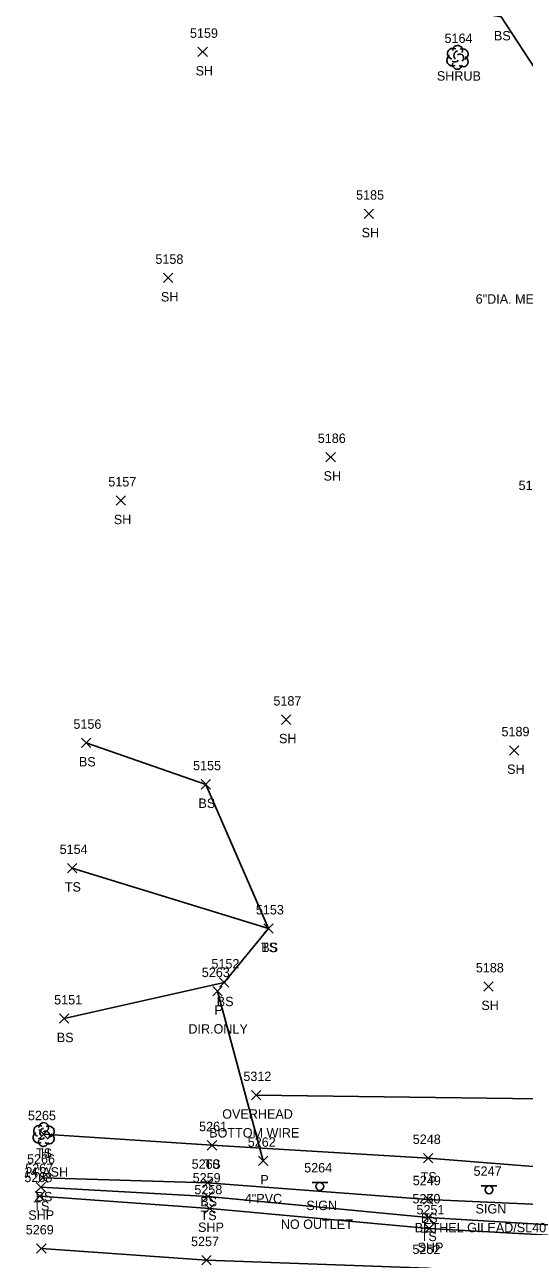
# Model space of a CAD drawing. Extents: x 1601151 to 1602912, y 499508 to 501770.
# Drawn here: x 1601264.2 to 1601370.4, y 501306.7 to 501569.1 of the extents above; entities that cross this region are included whole.
import ezdxf

# ---------------------------------------------------------------- set-up
doc = ezdxf.new("R2010")
doc.units = 0
for name, color, linetype in [('D_A', 7, 'Continuous'), ('D_C', 7, 'Continuous'), ('D_I', 7, 'Continuous'), ('D_TIC', 7, 'Continuous'), ('DCP', 7, 'Continuous'), ('L_A', 7, 'Continuous'), ('L_C', 7, 'Continuous'), ('L_I', 7, 'Continuous'), ('L_TIC', 7, 'Continuous'), ('LELB', 7, 'Continuous'), ('LSH', 7, 'Continuous'), ('LTD', 7, 'Continuous'), ('P_A', 7, 'Continuous'), ('P_I', 7, 'Continuous'), ('P_TIC', 7, 'Continuous'), ('PRC', 7, 'Continuous'), ('PSP', 7, 'Continuous'), ('S_A', 7, 'Continuous'), ('S_C', 7, 'Continuous'), ('S_I', 7, 'Continuous'), ('SSGN', 7, 'Continuous'), ('U_A', 7, 'Continuous'), ('U_C', 7, 'Continuous'), ('U_I', 7, 'Continuous'), ('U_TIC', 7, 'Continuous'), ('UCO', 7, 'Continuous')]:
    doc.layers.add(name, color=color, linetype=linetype)

msp = doc.modelspace()

# ---------------------------------------------------------------- linework, layer by layer
at = {"layer": 'D_TIC'}
for points in [[(1601304.16, 501362.7), (1601306.16, 501364.7)], [(1601306.16, 501362.7), (1601304.16, 501364.7)], [(1601313.92, 501326.65), (1601315.92, 501328.65)], [(1601315.92, 501326.65), (1601313.92, 501328.65)]]:
    msp.add_lwpolyline(points, dxfattribs=at)
at = {"layer": 'DCP'}
msp.add_lwpolyline([(1601314.92, 501327.65), (1601305.16, 501363.7)], dxfattribs=at)
at = {"layer": 'L_TIC'}
for points in [[(1601301.03, 501562.27), (1601303.03, 501564.27)], [(1601303.03, 501562.27), (1601301.03, 501564.27)], [(1601336.33, 501527.88), (1601338.33, 501529.88)], [(1601338.33, 501527.88), (1601336.33, 501529.88)], [(1601293.67, 501514.25), (1601295.67, 501516.25)], [(1601295.67, 501514.25), (1601293.67, 501516.25)], [(1601328.25, 501476.19), (1601330.25, 501478.19)], [(1601330.25, 501476.19), (1601328.25, 501478.19)], [(1601283.66, 501466.94), (1601285.66, 501468.94)], [(1601285.66, 501466.94), (1601283.66, 501468.94)], [(1601318.76, 501420.39), (1601320.76, 501422.39)], [(1601320.76, 501420.39), (1601318.76, 501422.39)], [(1601276.29, 501415.46), (1601278.29, 501417.46)], [(1601278.29, 501415.46), (1601276.29, 501417.46)], [(1601367.26, 501413.87), (1601369.26, 501415.87)], [(1601369.26, 501413.87), (1601367.26, 501415.87)], [(1601301.69, 501406.65), (1601303.69, 501408.65)], [(1601303.69, 501406.65), (1601301.69, 501408.65)], [(1601273.31, 501388.87), (1601275.31, 501390.87)], [(1601275.31, 501388.87), (1601273.31, 501390.87)], [(1601315.04, 501376.01), (1601317.04, 501378.01)], [(1601317.04, 501376.01), (1601315.04, 501378.01)], [(1601315.04, 501376.01), (1601317.04, 501378.01)], [(1601317.04, 501376.01), (1601315.04, 501378.01)], [(1601305.59, 501364.53), (1601307.59, 501366.53)], [(1601307.59, 501364.53), (1601305.59, 501366.53)], [(1601361.79, 501363.7), (1601363.79, 501365.7)], [(1601363.79, 501363.7), (1601361.79, 501365.7)], [(1601271.58, 501356.88), (1601273.58, 501358.88)], [(1601273.58, 501356.88), (1601271.58, 501358.88)], [(1601267.19, 501332.3), (1601269.19, 501334.3)], [(1601269.19, 501332.3), (1601267.19, 501334.3)], [(1601303.01, 501329.96), (1601305.01, 501331.96)], [(1601305.01, 501329.96), (1601303.01, 501331.96)], [(1601348.96, 501327.25), (1601350.96, 501329.25)], [(1601350.96, 501327.25), (1601348.96, 501329.25)], [(1601267.06, 501323.06), (1601269.06, 501325.06)], [(1601269.06, 501323.06), (1601267.06, 501325.06)], [(1601266.61, 501321.07), (1601268.61, 501323.07)], [(1601268.61, 501321.07), (1601266.61, 501323.07)], [(1601302.09, 501321.98), (1601304.09, 501323.98)], [(1601304.09, 501321.98), (1601302.09, 501323.98)], [(1601302.17, 501319.06), (1601304.17, 501321.06)], [(1601304.17, 501319.06), (1601302.17, 501321.06)], [(1601348.97, 501318.48), (1601350.97, 501320.48)], [(1601350.97, 501318.48), (1601348.97, 501320.48)], [(1601348.98, 501314.61), (1601350.98, 501316.61)], [(1601350.98, 501314.61), (1601348.98, 501316.61)]]:
    msp.add_lwpolyline(points, dxfattribs=at)
at = {"layer": 'LELB'}
for points in [[(1601499.92, 501604), (1601490.36, 501558.83), (1601481.52, 501519.51), (1601471.86, 501469.79), (1601460.93, 501426.61), (1601455.31, 501410.23), (1601445.3, 501379.66), (1601439.18, 501348.77), (1601435.26, 501335.89), (1601429.53, 501329.54), (1601421.05, 501325.23), (1601398.76, 501317.23), (1601349.97, 501319.48), (1601303.09, 501322.98), (1601268.06, 501324.06)], [(1601496.02, 501601.36), (1601492.25, 501599.82), (1601484.89, 501560.66), (1601477.13, 501522.17), (1601472.69, 501502.03), (1601466.41, 501470.49), (1601466.44, 501470.32), (1601458.39, 501426.99), (1601455.31, 501410.23), (1601450.82, 501378.69), (1601446.59, 501347.41), (1601443.46, 501338.36), (1601436.17, 501327.92), (1601429.34, 501322.98), (1601421.93, 501316.54), (1601411.85, 501313.01), (1601398.09, 501312.69), (1601349.98, 501315.61), (1601303.17, 501320.06), (1601267.61, 501322.07)], [(1601375.15, 501555.98), (1601365.51, 501570.72), (1601341.75, 501574.82), (1601303.7, 501583)], [(1601272.58, 501357.88), (1601306.59, 501365.53), (1601316.04, 501377.01), (1601302.69, 501407.65), (1601277.29, 501416.46)], [(1601316.04, 501377.01), (1601274.31, 501389.87)], [(1601421.05, 501325.23), (1601399.14, 501324.37), (1601349.96, 501328.25), (1601304.01, 501330.96), (1601268.19, 501333.3)]]:
    msp.add_lwpolyline(points, dxfattribs=at)
at = {"layer": 'LSH'}
msp.add_line((1601356.19, 501562.17), (1601356.19, 501562.17), dxfattribs=at)
msp.add_line((1601356.19, 501562.17), (1601356.19, 501562.17), dxfattribs=at)
msp.add_arc((1601356.23, 501563.6), 1.05, 335.5272, 180.9563, dxfattribs=at)
for centre, major_axis, ratio, start_param, end_param in [((1601355.39, 501562.84), (1.21, -0.51), 0.895232, 1.570796, 4.712389), ((1601357.23, 501562.75), (-1.14, -0.48), 0.949671, 1.570796, 4.712389), ((1601355.1, 501561.46), (0.58, -1.04), 0.959034, 3.141593, 6.283185), ((1601355.73, 501561.42), (-0.625, -0.083), 0.423636, 0, 3.141593), ((1601355.98, 501562.63), (-0.208, -0.792), 0.645439, 3.141593, 6.283185), ((1601356.69, 501562), (-0.5, 0.667), 0.989748, 3.141593, 6.283185), ((1601357.19, 501561.34), (-1.09, 0.79), 0.841452, 1.570796, 4.712389), ((1601356.19, 501560.67), (0.26, 1.06), 0.942809, 1.570796, 4.712389)]:
    msp.add_ellipse(centre, major_axis=major_axis, ratio=ratio, start_param=start_param, end_param=end_param, dxfattribs=at)
at = {"layer": 'LTD'}
msp.add_line((1601268.19, 501333.3), (1601268.19, 501333.3), dxfattribs=at)
msp.add_line((1601268.19, 501333.3), (1601268.19, 501333.3), dxfattribs=at)
msp.add_arc((1601268.24, 501334.73), 1.05, 335.5272, 180.9563, dxfattribs=at)
for centre, major_axis, ratio, start_param, end_param in [((1601267.11, 501332.59), (0.58, -1.04), 0.959034, 3.141593, 6.283185), ((1601267.4, 501333.97), (1.21, -0.51), 0.895232, 1.570796, 4.712389), ((1601267.99, 501333.76), (-0.208, -0.792), 0.645439, 3.141593, 6.283185), ((1601268.69, 501333.13), (-0.5, 0.667), 0.989748, 3.141593, 6.283185), ((1601269.19, 501332.47), (-1.09, 0.79), 0.841452, 1.570796, 4.712389), ((1601269.24, 501333.88), (-1.14, -0.48), 0.949671, 1.570796, 4.712389), ((1601268.19, 501331.8), (0.26, 1.06), 0.942809, 1.570796, 4.712389), ((1601267.74, 501332.55), (-0.625, -0.083), 0.423636, 0, 3.141593)]:
    msp.add_ellipse(centre, major_axis=major_axis, ratio=ratio, start_param=start_param, end_param=end_param, dxfattribs=at)
at = {"layer": 'P_TIC'}
for points in [[(1601266.42, 501319.14), (1601268.42, 501321.14)], [(1601268.42, 501319.14), (1601266.42, 501321.14)], [(1601302.52, 501316.55), (1601304.52, 501318.55)], [(1601304.52, 501316.55), (1601302.52, 501318.55)], [(1601349.17, 501312.28), (1601351.17, 501314.28)], [(1601351.17, 501312.28), (1601349.17, 501314.28)], [(1601266.74, 501308.03), (1601268.74, 501310.03)], [(1601268.74, 501308.03), (1601266.74, 501310.03)], [(1601301.82, 501305.54), (1601303.82, 501307.54)], [(1601303.82, 501305.54), (1601301.82, 501307.54)]]:
    msp.add_lwpolyline(points, dxfattribs=at)
at = {"layer": 'PRC'}
msp.add_lwpolyline([(1601443.62, 501294.69), (1601426.28, 501297.11), (1601398.1, 501300.38), (1601388.22, 501300.99), (1601349.89, 501304.87), (1601302.82, 501306.54), (1601267.74, 501309.03)], dxfattribs=at)
at = {"layer": 'PSP'}
for points in [[(1601350.17, 501313.28), (1601303.52, 501317.55), (1601267.42, 501320.14)], [(1601388.17, 501311.14), (1601350.17, 501313.28)]]:
    msp.add_lwpolyline(points, dxfattribs=at)
at = {"layer": 'SSGN'}
for p, q in [((1601325.29, 501323.05), (1601328.62, 501323.05)), ((1601361.26, 501322.33), (1601364.59, 501322.33)), ((1601326.93, 501322.22), (1601326.93, 501322.22)), ((1601362.9, 501321.5), (1601362.9, 501321.5))]:
    msp.add_line(p, q, dxfattribs=at)
for centre in [(1601326.93, 501322.22), (1601362.9, 501321.5)]:
    msp.add_circle(centre, 0.833, dxfattribs=at)
at = {"layer": 'U_TIC'}
for points in [[(1601312.38, 501340.62), (1601314.38, 501342.62)], [(1601314.38, 501340.62), (1601312.38, 501342.62)]]:
    msp.add_lwpolyline(points, dxfattribs=at)
at = {"layer": 'UCO'}
msp.add_lwpolyline([(1601438.7, 501339.97), (1601313.38, 501341.62)], dxfattribs=at)

# ---------------------------------------------------------------- texts
at = {"layer": 'D_A'}
for p in [(1601304.54, 501358.7), (1601314.3, 501322.65)]:
    msp.add_text('P', height=2, dxfattribs=at).set_placement(p)
at = {"layer": 'D_C'}
for s, p in [('DIR.ONLY', (1601299, 501354.7)), ('4"PVC', (1601310.99, 501318.65))]:
    msp.add_text(s, height=2, dxfattribs=at).set_placement(p)
at = {"layer": 'D_I'}
for s, p in [('5263', (1601301.85, 501366.7)), ('5262', (1601311.61, 501330.65))]:
    msp.add_text(s, height=2, dxfattribs=at).set_placement(p)
at = {"layer": 'L_A'}
for s, p in [('BS', (1601363.95, 501565.72)), ('SH', (1601300.52, 501558.27)), ('SHRUB', (1601351.82, 501557.17)), ('SH', (1601335.82, 501523.88)), ('SH', (1601293.16, 501510.25)), ('SH', (1601327.74, 501472.19)), ('SH', (1601283.15, 501462.94)), ('SH', (1601318.25, 501416.39)), ('BS', (1601275.73, 501411.46)), ('SH', (1601366.75, 501409.87)), ('BS', (1601301.13, 501402.65)), ('TS', (1601272.72, 501384.87)), ('TS', (1601314.45, 501372.01)), ('BS', (1601314.48, 501372.01)), ('BS', (1601305.03, 501360.53)), ('SH', (1601361.28, 501359.7)), ('BS', (1601271.02, 501352.88)), ('TS', (1601266.6, 501328.3)), ('H', (1601267.63, 501328.3)), ('TS', (1601302.42, 501325.96)), ('TS', (1601348.37, 501323.25)), ('BS', (1601266.5, 501319.06)), ('BS', (1601301.53, 501317.98)), ('TS', (1601266.02, 501317.07)), ('TS', (1601301.58, 501315.06)), ('BS', (1601348.41, 501314.48)), ('TS', (1601348.38, 501310.61))]:
    msp.add_text(s, height=2, dxfattribs=at).set_placement(p)
at = {"layer": 'L_C'}
msp.add_text('14"ASH', height=2, dxfattribs=at).set_placement((1601263.99, 501324.3))
at = {"layer": 'L_I'}
for s, p in [('5159', (1601299.33, 501566.27)), ('5164', (1601353.45, 501565.17)), ('5185', (1601334.64, 501531.88)), ('5158', (1601291.98, 501518.25)), ('5186', (1601326.5, 501480.19)), ('5157', (1601281.97, 501470.94)), ('5190', (1601369.19, 501470.18)), ('5187', (1601317.07, 501424.39)), ('5156', (1601274.55, 501419.46)), ('5189', (1601365.56, 501417.87)), ('5155', (1601299.99, 501410.65)), ('5154', (1601271.62, 501392.87)), ('5153', (1601313.34, 501380.01)), ('5153', (1601313.34, 501380.01)), ('5152', (1601303.89, 501368.53)), ('5188', (1601360.1, 501367.7)), ('5151', (1601270.46, 501360.88)), ('5265', (1601264.89, 501336.3)), ('5265', (1601264.89, 501336.3)), ('5261', (1601301.27, 501333.96)), ('5248', (1601346.7, 501331.25)), ('5266', (1601264.69, 501327.06)), ('5260', (1601299.69, 501325.98)), ('5267', (1601264.31, 501325.07)), ('5259', (1601299.9, 501323.06)), ('5249', (1601346.7, 501322.48)), ('5250', (1601346.63, 501318.61))]:
    msp.add_text(s, height=2, dxfattribs=at).set_placement(p)
at = {"layer": 'P_A'}
for p in [(1601264.96, 501315.14), (1601301.05, 501312.55), (1601347.71, 501308.28)]:
    msp.add_text('SHP', height=2, dxfattribs=at).set_placement(p)
at = {"layer": 'P_I'}
for s, p in [('5268', (1601264.12, 501323.14)), ('5258', (1601300.26, 501320.55)), ('5251', (1601347.48, 501316.28)), ('5269', (1601264.42, 501312.03)), ('5257', (1601299.56, 501309.54)), ('5252', (1601346.63, 501307.87))]:
    msp.add_text(s, height=2, dxfattribs=at).set_placement(p)
at = {"layer": 'S_A'}
for p in [(1601324.07, 501317.2), (1601360.04, 501316.48)]:
    msp.add_text('SIGN', height=2, dxfattribs=at).set_placement(p)
at = {"layer": 'S_C'}
for s, p in [('NO OUTLET', (1601318.65, 501313.2)), ('BETHEL GILEAD/SL40', (1601347.11, 501312.48))]:
    msp.add_text(s, height=2, dxfattribs=at).set_placement(p)
at = {"layer": 'S_I'}
for s, p in [('5264', (1601323.61, 501325.2)), ('5247', (1601359.62, 501324.48))]:
    msp.add_text(s, height=2, dxfattribs=at).set_placement(p)
at = {"layer": 'U_A'}
msp.add_text('OVERHEAD', height=2, dxfattribs=at).set_placement((1601306.19, 501336.62))
at = {"layer": 'U_C'}
for s, p in [('6"DIA. METAL PIPE VENT 1.5\'AG', (1601360.07, 501509.79)), ('BOTTOM WIRE', (1601303.42, 501332.62))]:
    msp.add_text(s, height=2, dxfattribs=at).set_placement(p)
at = {"layer": 'U_I'}
msp.add_text('5312', height=2, dxfattribs=at).set_placement((1601310.68, 501344.62))

doc.saveas('drawing.dxf')
